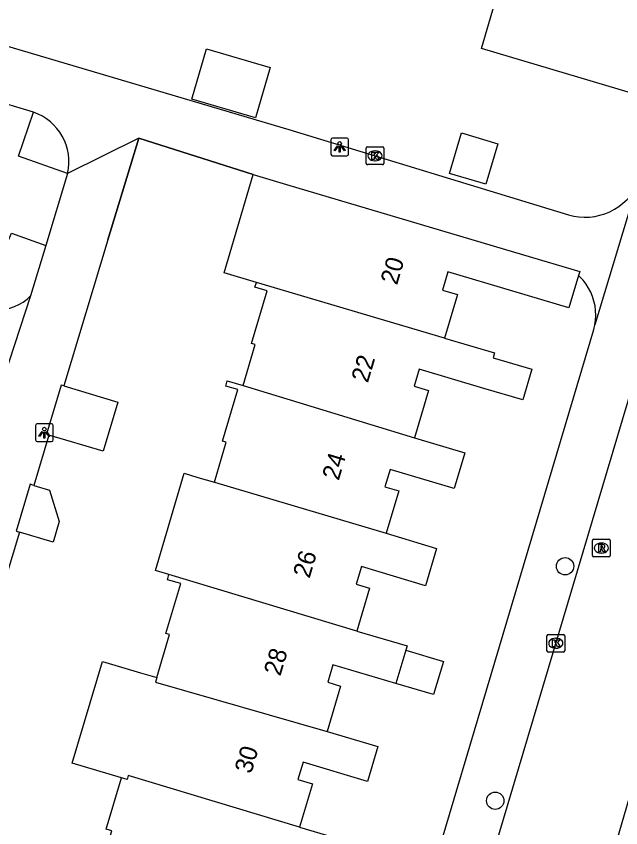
# Model space of a CAD drawing. Extents: x 162186 to 163152, y 385513 to 386513.
# Drawn here: x 162637.38 to 162671.49, y 386036.96 to 386082.74 of the extents above; entities that cross this region are included whole.
import ezdxf

# ---------------------------------------------------------------- set-up
doc = ezdxf.new("R2010")
doc.units = 0
for name, color, linetype in [('IMGEO_Boom', 7, 'Continuous'), ('IMGEO_Groenvoorziening', 7, 'Continuous'), ('IMGEO_Kolk', 7, 'Continuous'), ('IMGEO_Lichtpunt', 7, 'Continuous'), ('IMGEO_Muur', 7, 'Continuous'), ('IMGEO_Pand', 7, 'Continuous'), ('IMGEO_Pand_nummerreeks', 7, 'Continuous'), ('IMGEO_Rijbaan_lokaal_open', 7, 'Continuous'), ('IMGEO_Rioolput', 7, 'Continuous'), ('IMGEO_Voetpad_open', 7, 'Continuous')]:
    doc.layers.add(name, color=color, linetype=linetype)

msp = doc.modelspace()

# ---------------------------------------------------------------- linework, layer by layer
at = {"layer": 'IMGEO_Boom'}
for centre in [(162668.349, 386051.712), (162664.404, 386038.488)]:
    msp.add_circle(centre, 0.489, dxfattribs=at)
at = {"layer": 'IMGEO_Groenvoorziening'}
for points in [[(162640.282, 386073.877), (162637.519, 386074.849), (162638.36, 386077.323)], [(162636.535, 386069.147), (162637.107, 386070.498), (162639.052, 386069.814)]]:
    msp.add_lwpolyline(points, dxfattribs=at)
at = {"layer": 'IMGEO_Kolk'}
for p, q in [((162657.124, 386074.441), (162657.124, 386075.293)), ((162657.199, 386075.367), (162658.051, 386075.367)), ((162657.612, 386075.147), (162657.637, 386075.147)), ((162658.125, 386075.293), (162658.125, 386074.441)), ((162658.051, 386074.367), (162657.199, 386074.367)), ((162657.635, 386074.587), (162657.61, 386074.587)), ((162667.324, 386046.946), (162667.324, 386047.798)), ((162667.399, 386047.872), (162668.251, 386047.872)), ((162667.812, 386047.652), (162667.837, 386047.652)), ((162668.325, 386047.798), (162668.325, 386046.946)), ((162668.251, 386046.872), (162667.399, 386046.872)), ((162667.835, 386047.092), (162667.81, 386047.092))]:
    msp.add_line(p, q, dxfattribs=at)
for points in [[(162657.124, 386074.441), (162657.124, 386075.293)], [(162657.199, 386075.367), (162658.051, 386075.367)], [(162658.125, 386075.293), (162658.125, 386074.441)], [(162657.445, 386075.067), (162657.568, 386075.067), (162657.568, 386074.916), (162657.698, 386075.067), (162657.862, 386075.067), (162657.716, 386074.916), (162657.869, 386074.667), (162657.717, 386074.667), (162657.632, 386074.831), (162657.568, 386074.764), (162657.568, 386074.667), (162657.445, 386074.667), (162657.445, 386075.067)], [(162658.051, 386074.367), (162657.199, 386074.367)], [(162667.324, 386046.946), (162667.324, 386047.798)], [(162667.399, 386047.872), (162668.251, 386047.872)], [(162668.325, 386047.798), (162668.325, 386046.946)], [(162667.645, 386047.572), (162667.768, 386047.572), (162667.768, 386047.421), (162667.898, 386047.572), (162668.062, 386047.572), (162667.916, 386047.421), (162668.069, 386047.172), (162667.917, 386047.172), (162667.832, 386047.336), (162667.768, 386047.269), (162667.768, 386047.172), (162667.645, 386047.172), (162667.645, 386047.572)], [(162668.251, 386046.872), (162667.399, 386046.872)]]:
    msp.add_lwpolyline(points, dxfattribs=at)
for centre, start, end in [((162657.201, 386075.291), 91.552, 178.448), ((162657.201, 386075.291), 91.552, 178.448), ((162658.049, 386075.291), 1.552, 88.448), ((162658.049, 386075.291), 1.552, 88.448), ((162657.201, 386074.443), 181.552, 268.448), ((162657.201, 386074.443), 181.552, 268.448), ((162658.049, 386074.443), 271.552, 358.448), ((162658.049, 386074.443), 271.552, 358.448), ((162667.401, 386047.796), 91.552, 178.448), ((162667.401, 386047.796), 91.552, 178.448), ((162668.249, 386047.796), 1.552, 88.448), ((162668.249, 386047.796), 1.552, 88.448), ((162667.401, 386046.948), 181.552, 268.448), ((162667.401, 386046.948), 181.552, 268.448), ((162668.249, 386046.948), 271.552, 358.448), ((162668.249, 386046.948), 271.552, 358.448)]:
    msp.add_arc(centre, 0.0765, start, end, dxfattribs=at)
for centre, major_axis, ratio, start_param, end_param in [((162657.611, 386074.867), (-0.387, 0.002), 0.722429, 4.712389, 7.853982), ((162657.636, 386074.867), (-0.39, 0.002), 0.717154, 1.570796, 4.712389), ((162667.811, 386047.372), (-0.387, 0.002), 0.722429, 4.712389, 7.853982), ((162667.836, 386047.372), (-0.39, 0.002), 0.717154, 1.570796, 4.712389)]:
    msp.add_ellipse(centre, major_axis=major_axis, ratio=ratio, start_param=start_param, end_param=end_param, dxfattribs=at)
at = {"layer": 'IMGEO_Lichtpunt'}
for p, q in [((162655.134, 386075.77), (162655.134, 386074.963)), ((162655.134, 386075.77), (162655.134, 386074.963)), ((162656.036, 386075.865), (162655.228, 386075.865)), ((162656.036, 386075.865), (162655.228, 386075.865)), ((162656.13, 386074.963), (162656.13, 386075.77)), ((162656.13, 386074.963), (162656.13, 386075.77)), ((162655.228, 386074.869), (162656.036, 386074.869)), ((162655.228, 386074.869), (162656.036, 386074.869)), ((162638.471, 386059.653), (162638.471, 386058.846)), ((162638.471, 386059.653), (162638.471, 386058.846)), ((162639.373, 386059.748), (162638.565, 386059.748)), ((162639.373, 386059.748), (162638.565, 386059.748)), ((162639.467, 386058.846), (162639.467, 386059.653)), ((162639.467, 386058.846), (162639.467, 386059.653)), ((162638.565, 386058.752), (162639.373, 386058.752)), ((162638.565, 386058.752), (162639.373, 386058.752))]:
    msp.add_line(p, q, dxfattribs=at)
for points in [[(162655.508, 386075.434), (162655.547, 386075.406), (162655.359, 386075.144), (162655.321, 386075.171), (162655.508, 386075.434)], [(162655.61, 386075.386), (162655.657, 386075.386), (162655.657, 386075.064), (162655.61, 386075.064), (162655.61, 386075.386)], [(162655.72, 386075.406), (162655.758, 386075.433), (162655.945, 386075.171), (162655.906, 386075.143), (162655.72, 386075.406)], [(162638.845, 386059.317), (162638.884, 386059.289), (162638.696, 386059.027), (162638.658, 386059.054), (162638.845, 386059.317)], [(162638.947, 386059.269), (162638.994, 386059.269), (162638.994, 386058.947), (162638.947, 386058.947), (162638.947, 386059.269)], [(162639.057, 386059.289), (162639.095, 386059.316), (162639.282, 386059.054), (162639.243, 386059.026), (162639.057, 386059.289)]]:
    msp.add_lwpolyline(points, dxfattribs=at)
for centre in [(162655.633, 386075.568), (162638.97, 386059.451)]:
    msp.add_circle(centre, 0.0994, dxfattribs=at)
for centre, start, end in [((162655.228, 386075.77), 90, 180), ((162655.228, 386075.77), 90, 180), ((162656.036, 386075.77), 0, 90), ((162656.036, 386075.77), 0, 90), ((162655.228, 386074.963), 180, 270), ((162655.228, 386074.963), 180, 270), ((162656.036, 386074.963), 270, 0), ((162656.036, 386074.963), 270, 360), ((162638.565, 386059.653), 90, 180), ((162638.565, 386059.653), 90, 180), ((162639.373, 386059.653), 0, 90), ((162639.373, 386059.653), 0, 90), ((162638.565, 386058.846), 180, 270), ((162638.565, 386058.846), 180, 270), ((162639.373, 386058.846), 270, 0), ((162639.373, 386058.846), 270, 360)]:
    msp.add_arc(centre, 0.0946, start, end, dxfattribs=at)
at = {"layer": 'IMGEO_Muur'}
for points in [[(162642.559, 386070.119), (162644.29, 386075.864)], [(162644.29, 386075.864), (162650.754, 386073.806)]]:
    msp.add_lwpolyline(points, dxfattribs=at)
at = {"layer": 'IMGEO_Pand'}
for points in [[(162673.803, 386077.892), (162663.627, 386080.915), (162664.371, 386083.421), (162664.111, 386083.498), (162664.378, 386084.395), (162664.205, 386084.446)], [(162648.126, 386080.908), (162651.717, 386079.841), (162650.874, 386077.002), (162647.283, 386078.069), (162648.126, 386080.908)], [(162662.507, 386076.156), (162664.548, 386075.55), (162663.869, 386073.266), (162661.828, 386073.872), (162662.507, 386076.156)], [(162650.93, 386067.723), (162649.109, 386068.266), (162650.754, 386073.806)], [(162650.754, 386073.806), (162652.634, 386073.247), (162665.996, 386069.279), (162669.172, 386068.336), (162669.105, 386068.11)], [(162669.105, 386068.11), (162668.566, 386066.297), (162665.391, 386067.24), (162661.731, 386068.327), (162661.424, 386067.295), (162662.278, 386067.041), (162661.548, 386064.58)], [(162650.177, 386061.915), (162650.863, 386064.22), (162650.654, 386064.283), (162651.537, 386067.247), (162650.849, 386067.452), (162650.93, 386067.723)], [(162661.548, 386064.58), (162650.93, 386067.723)], [(162661.548, 386064.58), (162664.364, 386063.744), (162664.284, 386063.474), (162666.47, 386062.825), (162665.957, 386061.097), (162663.771, 386061.746), (162660.116, 386062.832), (162659.83, 386061.87), (162660.64, 386061.629), (162659.848, 386058.962)], [(162640.067, 386061.888), (162639.913, 386061.934), (162639.087, 386059.158), (162639.227, 386059.116)], [(162640.067, 386061.888), (162643.12, 386060.979), (162642.295, 386058.203), (162639.227, 386059.116)], [(162648.56, 386056.452), (162649.233, 386058.714), (162649.015, 386058.779), (162649.878, 386061.679), (162649.2, 386061.881), (162649.289, 386062.179), (162650.177, 386061.915)], [(162650.177, 386061.915), (162659.848, 386058.962)], [(162659.848, 386058.962), (162662.688, 386058.118), (162662.088, 386056.096), (162658.471, 386057.17), (162658.183, 386056.201), (162658.961, 386055.97), (162658.248, 386053.571)], [(162645.998, 386051.246), (162645.246, 386051.47), (162646.855, 386056.96), (162647.633, 386056.728), (162648.56, 386056.452)], [(162638.368, 386056.278), (162638.173, 386056.336), (162637.384, 386053.695), (162637.569, 386053.64)], [(162648.56, 386056.452), (162658.248, 386053.571)], [(162638.368, 386056.278), (162639.256, 386056.012), (162639.808, 386054.23), (162639.462, 386053.074), (162637.569, 386053.64)], [(162658.248, 386053.571), (162661.102, 386052.724), (162660.476, 386050.616), (162656.854, 386051.692), (162656.563, 386050.709), (162657.321, 386050.484), (162656.602, 386048.061)], [(162645.312, 386045.433), (162646.033, 386047.856), (162645.823, 386047.919), (162646.66, 386050.732), (162645.911, 386050.955), (162645.998, 386051.246)], [(162656.602, 386048.061), (162645.998, 386051.246)], [(162656.602, 386048.061), (162659.433, 386047.22), (162659.361, 386046.977)], [(162659.361, 386046.977), (162661.487, 386046.346), (162660.931, 386044.473), (162658.805, 386045.104)], [(162659.361, 386046.977), (162658.805, 386045.104)], [(162643.322, 386039.781), (162640.54, 386040.61), (162642.243, 386046.344), (162644.396, 386045.705), (162645.312, 386045.433)], [(162658.805, 386045.104), (162655.248, 386046.16), (162654.954, 386045.168), (162655.675, 386044.954), (162654.916, 386042.395)], [(162645.312, 386045.433), (162645.236, 386045.178), (162654.916, 386042.395)], [(162654.916, 386042.395), (162657.784, 386041.543), (162657.201, 386039.579), (162653.569, 386040.658), (162653.277, 386039.677), (162654.096, 386039.434), (162653.371, 386036.994)], [(162653.371, 386036.994), (162643.704, 386039.91), (162643.638, 386039.687), (162643.322, 386039.781)], [(162642.068, 386034.437), (162642.769, 386036.795), (162642.461, 386036.887), (162643.322, 386039.781)], [(162653.371, 386036.994), (162656.16, 386036.166), (162655.55, 386034.113), (162651.945, 386035.184), (162651.639, 386034.155), (162652.435, 386033.919), (162651.699, 386031.439)]]:
    msp.add_lwpolyline(points, dxfattribs=at)
at = {"layer": 'IMGEO_Rijbaan_lokaal_open'}
for points in [[(162662.333, 386028.923), (162682.265, 386095.831)], [(162684.772, 386029.534), (162670.528, 386033.7), (162672.704, 386041.141)]]:
    msp.add_lwpolyline(points, dxfattribs=at)
at = {"layer": 'IMGEO_Rioolput'}
for p, q in [((162669.895, 386052.312), (162669.895, 386053.164)), ((162669.97, 386053.238), (162670.822, 386053.238)), ((162670.896, 386053.164), (162670.896, 386052.312)), ((162670.383, 386053.018), (162670.408, 386053.018)), ((162670.822, 386052.238), (162669.97, 386052.238)), ((162670.406, 386052.458), (162670.381, 386052.458))]:
    msp.add_line(p, q, dxfattribs=at)
for points in [[(162669.895, 386052.312), (162669.895, 386053.164)], [(162669.97, 386053.238), (162670.822, 386053.238)], [(162670.896, 386053.164), (162670.896, 386052.312)], [(162670.484, 386052.936), (162670.232, 386052.938), (162670.232, 386052.538)], [(162670.232, 386052.538), (162670.356, 386052.538), (162670.356, 386052.7), (162670.367, 386052.7)], [(162670.41, 386052.857), (162670.356, 386052.857), (162670.356, 386052.776)], [(162670.356, 386052.776), (162670.408, 386052.776)], [(162670.822, 386052.238), (162669.97, 386052.238)], [(162670.414, 386052.671), (162670.485, 386052.538), (162670.625, 386052.538), (162670.56, 386052.664)]]:
    msp.add_lwpolyline(points, dxfattribs=at)
for centre, radius, start, end in [((162669.972, 386053.162), 0.0765, 91.552, 178.448), ((162669.972, 386053.162), 0.0765, 91.552, 178.448), ((162670.82, 386053.162), 0.0765, 1.552, 88.448), ((162670.82, 386053.162), 0.0765, 1.552, 88.448), ((162670.366, 386052.647), 0.0533, 26.0293, 88.6989), ((162670.392, 386052.965), 0.19, 274.7715, 282.9687), ((162670.416, 386052.761), 0.0964, 77.0061, 93.1865), ((162670.43, 386052.818), 0.0378, 276.6634, 79.6772), ((162670.483, 386052.826), 0.109, 350.3612, 89.416), ((162670.481, 386052.826), 0.112, 277.5842, 350.9817), ((162670.465, 386052.611), 0.108, 29.5134, 73.7905), ((162669.972, 386052.314), 0.0765, 181.552, 268.448), ((162669.972, 386052.314), 0.0765, 181.552, 268.448), ((162670.82, 386052.314), 0.0765, 271.552, 358.448), ((162670.82, 386052.314), 0.0765, 271.552, 358.448)]:
    msp.add_arc(centre, radius, start, end, dxfattribs=at)
for centre, major_axis, ratio, start_param, end_param in [((162670.382, 386052.738), (-0.387, 0.002), 0.722429, 4.712389, 7.853982), ((162670.407, 386052.738), (-0.39, 0.002), 0.717154, 1.570796, 4.712389)]:
    msp.add_ellipse(centre, major_axis=major_axis, ratio=ratio, start_param=start_param, end_param=end_param, dxfattribs=at)
at = {"layer": 'IMGEO_Voetpad_open'}
for points in [[(162613.841, 386087.903), (162652.771, 386076.351), (162668.548, 386071.532), (162668.837, 386071.463), (162669.13, 386071.419), (162669.426, 386071.403), (162669.723, 386071.412), (162670.017, 386071.449), (162670.308, 386071.511), (162670.591, 386071.599), (162670.865, 386071.712), (162671.128, 386071.849), (162671.378, 386072.009), (162671.613, 386072.19), (162671.83, 386072.392), (162672.029, 386072.613), (162672.207, 386072.85), (162672.363, 386073.102), (162672.402, 386073.174)], [(162638.36, 386077.323), (162635.831, 386078.084)], [(162644.29, 386075.864), (162642.559, 386070.119), (162640.067, 386061.888)], [(162644.29, 386075.864), (162640.282, 386073.877)], [(162650.754, 386073.806), (162644.29, 386075.864)], [(162640.282, 386073.877), (162639.052, 386069.814)], [(162672.402, 386073.174), (162670.024, 386065.332)], [(162639.052, 386069.814), (162638.192, 386066.974)], [(162670.024, 386065.332), (162670.063, 386065.598), (162670.078, 386065.866), (162670.069, 386066.135), (162670.036, 386066.402), (162669.979, 386066.664), (162669.899, 386066.921), (162669.797, 386067.169), (162669.673, 386067.407), (162669.528, 386067.634), (162669.363, 386067.846), (162669.18, 386068.043), (162669.105, 386068.11)], [(162638.192, 386066.974), (162636.684, 386062.357)], [(162655.1, 386015.095), (162669.961, 386065.071), (162670.024, 386065.332)], [(162639.227, 386059.116), (162638.368, 386056.278)], [(162637.569, 386053.64), (162633.222, 386039.284)]]:
    msp.add_lwpolyline(points, dxfattribs=at)
for centre, radius, start, end in [((162637.4, 386074.529), 2.954, 347.2558, 71.0452), ((162636.443, 386068.585), 2.378, 263.8625, 317.3436)]:
    msp.add_arc(centre, radius, start, end, dxfattribs=at)

# ---------------------------------------------------------------- texts
at = {"layer": 'IMGEO_Pand_nummerreeks'}
for s, rotation, p in [('20', 73.3787, (162658.865, 386067.539)), ('22', 73.3787, (162657.218, 386062.018)), ('24', 73.3808, (162655.573, 386056.506)), ('26', 73.3808, (162653.927, 386050.991)), ('28', 73.3787, (162652.281, 386045.479)), ('30', 73.3787, (162650.635, 386039.964))]:
    msp.add_text(s, height=1, rotation=rotation, dxfattribs=at).set_placement(p)

doc.saveas('drawing.dxf')
